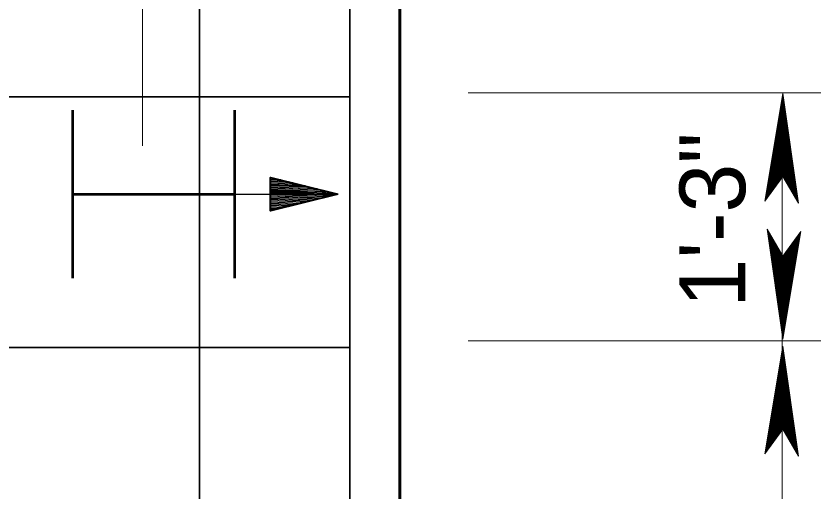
# Model space of a CAD drawing. Extents: x 144 to 252, y 360 to 425.
# Drawn here: x 178.382 to 182.399, y 397.738 to 400.112 of the extents above; entities that cross this region are included whole.
import ezdxf
from ezdxf.enums import TextEntityAlignment as Align

# ---------------------------------------------------------------- set-up
doc = ezdxf.new("R2010")
doc.units = 0
doc.header["$LTSCALE"] = 0.13
for name, color, linetype, lineweight in [('1', 7, 'Continuous', 40), ('10', 7, 'Continuous', 35), ('16', 7, 'Continuous', 13), ('3', 7, 'Continuous', 13), ('9', 7, 'Continuous', 25)]:
    doc.layers.add(name, color=color, linetype=linetype, lineweight=lineweight)

msp = doc.modelspace()

# ---------------------------------------------------------------- linework, layer by layer
at = {"layer": '1', "lineweight": 60}
msp.add_line((180.2978, 400.4595), (180.2978, 397.8819), dxfattribs=at)
msp.add_line((180.2978, 400.4595), (180.2978, 397.8819), dxfattribs=at)
at = {"layer": '1', "lineweight": 35}
for p, q in [((179.2978, 397.8819), (179.2978, 400.2095)), ((168.4074, 399.7095), (180.0478, 399.7095)), ((168.4074, 398.4595), (180.0478, 398.4595)), ((179.2978, 397.8819), (179.2978, 392.7095))]:
    msp.add_line(p, q, dxfattribs=at)
at = {"layer": '1', "lineweight": 13}
for p, q in [((181.502, 399.7288), (180.6381, 399.7288)), ((182.3986, 399.7288), (181.4498, 399.7288)), ((182.2047, 397.8819), (182.2047, 399.6934)), ((182.3986, 398.4929), (180.6381, 398.4929)), ((182.2047, 397.8819), (182.2047, 393.2256))]:
    msp.add_line(p, q, dxfattribs=at)
at = {"layer": '1', "lineweight": 53}
for p, q in [((178.6658, 398.8042), (178.6658, 399.6438)), ((179.4742, 398.8042), (179.4742, 399.6438)), ((178.6658, 399.224), (179.4742, 399.224))]:
    msp.add_line(p, q, dxfattribs=at)
at = {"layer": '1', "lineweight": 25}
msp.add_line((179.4742, 399.224), (179.9742, 399.224), dxfattribs=at)
at = {"layer": '1', "lineweight": 35}
msp.add_lwpolyline([(180.0478, 395.4595), (180.0478, 397.8819), (180.0478, 400.2095)], dxfattribs=at)
at = {"layer": '1', "lineweight": 60}
msp.add_lwpolyline([(156.2978, 392.4595), (180.2978, 392.4595), (180.2978, 397.8819)], dxfattribs=at)
at = {"layer": '10'}
for p, q in [((179.652, 399.2722), (179.8246, 399.2649)), ((179.8359, 399.2393), (179.652, 399.247)), ((179.8358, 399.233), (179.652, 399.2407)), ((179.652, 399.2344), (179.8357, 399.2267)), ((179.8355, 399.2205), (179.652, 399.2282)), ((179.652, 399.2244), (179.9872, 399.2244))]:
    msp.add_line(p, q, dxfattribs=at)
for points in [[(179.652, 399.1409), (179.652, 399.3078), (179.9872, 399.2245)], [(179.652, 399.1409), (179.9872, 399.2245), (179.652, 399.1409)]]:
    msp.add_lwpolyline(points, dxfattribs=at)
msp.add_lwpolyline([(179.9872, 399.2245), (179.652, 399.1409), (179.652, 399.3078), (179.652, 399.1409)], close=True, dxfattribs=at)
at = {"layer": '3'}
for p, q in [((179.0137, 399.4644), (179.0137, 401.9466)), ((179.0137, 399.4644), (179.0137, 400.8191)), ((182.2086, 399.7272), (182.1193, 399.1895)), ((182.2079, 399.7127), (182.1217, 399.1927)), ((182.2828, 399.1844), (182.2079, 399.7127)), ((182.2086, 399.3117), (182.2086, 399.7272)), ((182.2863, 399.1784), (182.2086, 399.7272)), ((182.2079, 399.7019), (182.124, 399.196)), ((182.2079, 399.6875), (182.1272, 399.2002)), ((182.2079, 399.6747), (182.1298, 399.204)), ((182.2808, 399.1879), (182.2079, 399.7019)), ((182.2782, 399.1925), (182.2079, 399.6875)), ((182.2757, 399.1966), (182.2079, 399.6747)), ((182.2757, 399.1966), (182.2079, 399.6747)), ((182.2079, 399.6634), (182.1322, 399.2073)), ((182.2079, 399.649), (182.1354, 399.2116)), ((182.2079, 399.6362), (182.1382, 399.2153)), ((182.2736, 399.2002), (182.2079, 399.6634)), ((182.2709, 399.2048), (182.2079, 399.649)), ((182.2685, 399.2089), (182.2079, 399.6362)), ((182.2079, 399.6225), (182.1411, 399.2194)), ((182.2079, 399.6087), (182.1441, 399.2235)), ((182.2079, 399.5954), (182.1469, 399.2274)), ((182.266, 399.2133), (182.2079, 399.6225)), ((182.2634, 399.2177), (182.2079, 399.6087)), ((182.2609, 399.222), (182.2079, 399.5954)), ((182.2079, 399.5815), (182.1499, 399.2315)), ((182.2079, 399.5689), (182.1526, 399.2353)), ((182.2079, 399.5575), (182.1551, 399.2387)), ((182.2583, 399.2265), (182.2079, 399.5815)), ((182.256, 399.2305), (182.2079, 399.5689)), ((182.2537, 399.2342), (182.2079, 399.5575)), ((182.2079, 399.5418), (182.1584, 399.2432)), ((182.2079, 399.528), (182.1614, 399.2473)), ((182.2074, 399.51), (182.1645, 399.2516)), ((182.2441, 399.2508), (182.2074, 399.51)), ((182.2509, 399.2392), (182.2079, 399.5418)), ((182.2482, 399.2437), (182.2079, 399.528)), ((182.2074, 399.4961), (182.1675, 399.2557)), ((182.2074, 399.4829), (182.1703, 399.2596)), ((182.2079, 399.4738), (182.1731, 399.2633)), ((182.2415, 399.2552), (182.2074, 399.4961)), ((182.239, 399.2595), (182.2074, 399.4829)), ((182.2382, 399.261), (182.2079, 399.4738)), ((182.246, 399.2477), (182.209, 399.5084)), ((182.2079, 399.4618), (182.1757, 399.2669)), ((182.2079, 399.448), (182.1787, 399.271)), ((182.2079, 399.4323), (182.1819, 399.2757)), ((182.2359, 399.2649), (182.2079, 399.4618)), ((182.2332, 399.2693), (182.2079, 399.448)), ((182.2304, 399.2743), (182.2079, 399.4323)), ((182.2079, 399.4197), (182.1847, 399.2793)), ((182.2079, 399.4065), (182.1875, 399.2833)), ((182.2079, 399.3945), (182.1902, 399.2868)), ((182.228, 399.2784), (182.2079, 399.4197)), ((182.2255, 399.2827), (182.2079, 399.4065)), ((182.2233, 399.2865), (182.2079, 399.3945)), ((182.2079, 399.38), (182.1932, 399.2911)), ((182.2079, 399.3662), (182.1962, 399.2953)), ((182.2079, 399.3535), (182.1989, 399.2989)), ((182.2206, 399.2912), (182.2079, 399.38)), ((182.218, 399.2956), (182.2079, 399.3662)), ((182.2157, 399.2997), (182.2079, 399.3535)), ((182.1193, 399.1895), (182.2084, 399.312)), ((182.2079, 399.3402), (182.2018, 399.3028)), ((182.2079, 399.3288), (182.2042, 399.3062)), ((182.2079, 399.3187), (182.2064, 399.3092)), ((182.211, 399.3076), (182.2079, 399.3288)), ((182.2084, 399.312), (182.2863, 399.1784)), ((182.2126, 399.3049), (182.209, 399.33)), ((182.1308, 399.049), (182.2086, 398.5002)), ((182.2087, 398.9154), (182.1308, 399.049)), ((182.1343, 399.043), (182.2092, 398.5147)), ((182.1363, 399.0395), (182.2092, 398.5255)), ((182.139, 399.0349), (182.2092, 398.5399)), ((182.1414, 399.0308), (182.2092, 398.5527)), ((182.1414, 399.0308), (182.2092, 398.5527)), ((182.2086, 398.5002), (182.2978, 399.0379)), ((182.2978, 399.0379), (182.2087, 398.9154)), ((182.2092, 398.5147), (182.2955, 399.0347)), ((182.2092, 398.5255), (182.2932, 399.0314)), ((182.1436, 399.0272), (182.2092, 398.564)), ((182.1462, 399.0226), (182.2092, 398.5784)), ((182.1487, 399.0185), (182.2092, 398.5912)), ((182.1512, 399.0141), (182.2092, 398.6049)), ((182.1538, 399.0097), (182.2092, 398.6187)), ((182.1562, 399.0054), (182.2092, 398.632)), ((182.1589, 399.0009), (182.2092, 398.6459)), ((182.1612, 398.9969), (182.2092, 398.6585)), ((182.1634, 398.9932), (182.2092, 398.6699)), ((182.1662, 398.9882), (182.2092, 398.6856)), ((182.2092, 398.5399), (182.29, 399.0272)), ((182.2092, 398.5527), (182.2873, 399.0234)), ((182.2092, 398.564), (182.2849, 399.0201)), ((182.2092, 398.5784), (182.2817, 399.0158)), ((182.2092, 398.5912), (182.279, 399.0121)), ((182.2092, 398.6049), (182.2761, 399.008)), ((182.2092, 398.6187), (182.2731, 399.0039)), ((182.2092, 398.632), (182.2703, 399)), ((182.2092, 398.6459), (182.2672, 398.9959)), ((182.2092, 398.6585), (182.2646, 398.9922)), ((182.2092, 398.6699), (182.2621, 398.9887)), ((182.1689, 398.9837), (182.2092, 398.6994)), ((182.1712, 398.9797), (182.2082, 398.719)), ((182.1731, 398.9766), (182.2097, 398.7174)), ((182.1757, 398.9722), (182.2097, 398.7313)), ((182.1782, 398.9679), (182.2097, 398.7445)), ((182.179, 398.9664), (182.2092, 398.7536)), ((182.1813, 398.9625), (182.2092, 398.7656)), ((182.1839, 398.9581), (182.2092, 398.7794)), ((182.1867, 398.9531), (182.2092, 398.7951)), ((182.1892, 398.949), (182.2092, 398.8077)), ((182.2092, 398.6856), (182.2587, 398.9842)), ((182.2092, 398.6994), (182.2558, 398.9801)), ((182.2092, 398.7536), (182.2441, 398.9641)), ((182.2092, 398.7656), (182.2415, 398.9605)), ((182.2092, 398.7794), (182.2385, 398.9564)), ((182.2092, 398.7951), (182.2353, 398.9518)), ((182.2092, 398.8077), (182.2325, 398.9481)), ((182.2097, 398.7174), (182.2527, 398.9758)), ((182.2097, 398.7313), (182.2497, 398.9717)), ((182.2097, 398.7445), (182.2468, 398.9678)), ((182.1917, 398.9447), (182.2092, 398.8209)), ((182.1939, 398.9409), (182.2092, 398.8329)), ((182.1966, 398.9362), (182.2092, 398.8474)), ((182.1992, 398.9318), (182.2092, 398.8612)), ((182.2015, 398.9278), (182.2092, 398.8739)), ((182.2046, 398.9225), (182.2082, 398.8974)), ((182.2062, 398.9198), (182.2092, 398.8986)), ((182.2086, 398.9157), (182.2086, 398.5002)), ((182.2092, 398.8209), (182.2297, 398.9442)), ((182.2092, 398.8329), (182.227, 398.9406)), ((182.2092, 398.8474), (182.224, 398.9363)), ((182.2092, 398.8612), (182.221, 398.9322)), ((182.2092, 398.8739), (182.2182, 398.9285)), ((182.2092, 398.8872), (182.2154, 398.9246)), ((182.2092, 398.8986), (182.213, 398.9212)), ((182.2092, 398.9087), (182.2107, 398.9182)), ((182.2086, 398.4662), (182.1193, 397.9285)), ((182.2086, 398.0507), (182.2086, 398.4662)), ((182.2863, 397.9174), (182.2086, 398.4662)), ((182.2079, 398.4518), (182.1217, 397.9317)), ((182.2079, 398.4409), (182.124, 397.935)), ((182.2079, 398.4265), (182.1272, 397.9392)), ((182.2828, 397.9234), (182.2079, 398.4518)), ((182.2808, 397.9269), (182.2079, 398.4409)), ((182.2782, 397.9315), (182.2079, 398.4265)), ((182.2079, 398.4137), (182.1298, 397.943)), ((182.2079, 398.4024), (182.1322, 397.9463)), ((182.2079, 398.388), (182.1354, 397.9506)), ((182.2757, 397.9356), (182.2079, 398.4137)), ((182.2757, 397.9356), (182.2079, 398.4137)), ((182.2736, 397.9392), (182.2079, 398.4024)), ((182.2709, 397.9438), (182.2079, 398.388)), ((182.2079, 398.3752), (182.1382, 397.9543)), ((182.2079, 398.3615), (182.1411, 397.9584)), ((182.2079, 398.3477), (182.1441, 397.9625)), ((182.2685, 397.9479), (182.2079, 398.3752)), ((182.266, 397.9523), (182.2079, 398.3615)), ((182.2634, 397.9567), (182.2079, 398.3477)), ((182.2079, 398.3344), (182.1469, 397.9664)), ((182.2079, 398.3205), (182.1499, 397.9705)), ((182.2079, 398.3079), (182.1526, 397.9742)), ((182.2609, 397.961), (182.2079, 398.3344)), ((182.2583, 397.9655), (182.2079, 398.3205)), ((182.256, 397.9695), (182.2079, 398.3079)), ((182.2079, 398.2965), (182.1551, 397.9777)), ((182.2079, 398.2808), (182.1584, 397.9822)), ((182.2079, 398.267), (182.1614, 397.9863)), ((182.2537, 397.9733), (182.2079, 398.2965)), ((182.2509, 397.9783), (182.2079, 398.2808)), ((182.2482, 397.9827), (182.2079, 398.267)), ((182.2074, 398.249), (182.1645, 397.9906)), ((182.2074, 398.2351), (182.1675, 397.9948)), ((182.2441, 397.9898), (182.2074, 398.249)), ((182.2415, 397.9942), (182.2074, 398.2351)), ((182.246, 397.9867), (182.209, 398.2474)), ((182.2074, 398.2219), (182.1703, 397.9986)), ((182.2079, 398.2128), (182.1731, 398.0023)), ((182.2079, 398.2008), (182.1757, 398.0059)), ((182.2079, 398.187), (182.1787, 398.01)), ((182.239, 397.9985), (182.2074, 398.2219)), ((182.2382, 398), (182.2079, 398.2128)), ((182.2359, 398.0039), (182.2079, 398.2008)), ((182.2332, 398.0083), (182.2079, 398.187)), ((182.2079, 398.1713), (182.1819, 398.0147)), ((182.2079, 398.1587), (182.1847, 398.0183)), ((182.2079, 398.1455), (182.1875, 398.0222)), ((182.2304, 398.0133), (182.2079, 398.1713)), ((182.228, 398.0174), (182.2079, 398.1587)), ((182.2255, 398.0217), (182.2079, 398.1455)), ((182.2079, 398.1335), (182.1902, 398.0258)), ((182.2079, 398.119), (182.1932, 398.0301)), ((182.2079, 398.1052), (182.1962, 398.0342)), ((182.2233, 398.0255), (182.2079, 398.1335)), ((182.2206, 398.0302), (182.2079, 398.119)), ((182.218, 398.0346), (182.2079, 398.1052)), ((182.2079, 398.0925), (182.1989, 398.0379)), ((182.2079, 398.0793), (182.2018, 398.0418)), ((182.2079, 398.0678), (182.2042, 398.0453)), ((182.2157, 398.0387), (182.2079, 398.0925)), ((182.211, 398.0466), (182.2079, 398.0678)), ((182.2126, 398.0439), (182.209, 398.069)), ((182.1193, 397.9285), (182.2084, 398.051)), ((182.2079, 398.0577), (182.2064, 398.0482)), ((182.2084, 398.051), (182.2863, 397.9174))]:
    msp.add_line(p, q, dxfattribs=at)
at = {"layer": '9'}
for p, q in [((179.6727, 399.3028), (179.652, 399.3036)), ((179.703, 399.2952), (179.652, 399.2973)), ((179.7334, 399.2876), (179.652, 399.291)), ((179.7638, 399.2801), (179.652, 399.2847)), ((179.7943, 399.2725), (179.652, 399.2785)), ((179.8364, 399.2582), (179.652, 399.2659)), ((179.8363, 399.2518), (179.652, 399.2596)), ((179.8361, 399.2456), (179.652, 399.2532)), ((179.9766, 399.2272), (179.8358, 399.233)), ((179.9462, 399.2347), (179.8359, 399.2393)), ((179.9158, 399.2423), (179.8361, 399.2456)), ((179.8854, 399.2498), (179.8363, 399.2518)), ((179.855, 399.2574), (179.8364, 399.2582)), ((179.8353, 399.2142), (179.652, 399.2218)), ((179.8352, 399.2079), (179.652, 399.2156)), ((179.835, 399.2016), (179.652, 399.2093)), ((179.8348, 399.1953), (179.652, 399.203)), ((179.8347, 399.1891), (179.652, 399.1967)), ((179.822, 399.1833), (179.652, 399.1904)), ((179.8436, 399.1887), (179.8347, 399.1891)), ((179.8653, 399.1941), (179.8348, 399.1953)), ((179.8868, 399.1995), (179.835, 399.2016)), ((179.9084, 399.2048), (179.8352, 399.2079)), ((179.93, 399.2102), (179.8353, 399.2142)), ((179.9516, 399.2156), (179.8355, 399.2205)), ((179.9733, 399.221), (179.8357, 399.2267)), ((179.8004, 399.1779), (179.652, 399.1842)), ((179.7788, 399.1726), (179.652, 399.1778)), ((179.7572, 399.1672), (179.652, 399.1715)), ((179.7357, 399.1617), (179.652, 399.1653)), ((179.7141, 399.1564), (179.652, 399.159)), ((179.6924, 399.151), (179.652, 399.1527)), ((179.6708, 399.1456), (179.652, 399.1464))]:
    msp.add_line(p, q, dxfattribs=at)
at = {"layer": '9', "lineweight": 40}
msp.add_lwpolyline([(179.9872, 399.2245), (179.652, 399.1409), (179.652, 399.3078)], close=True, dxfattribs=at)

# ---------------------------------------------------------------- texts
at = {"layer": '16'}
msp.add_text('1\'-3"', height=0.3281, rotation=90, dxfattribs=at).set_placement((182.0209, 399.095), align=Align.CENTER)

doc.saveas('drawing.dxf')
